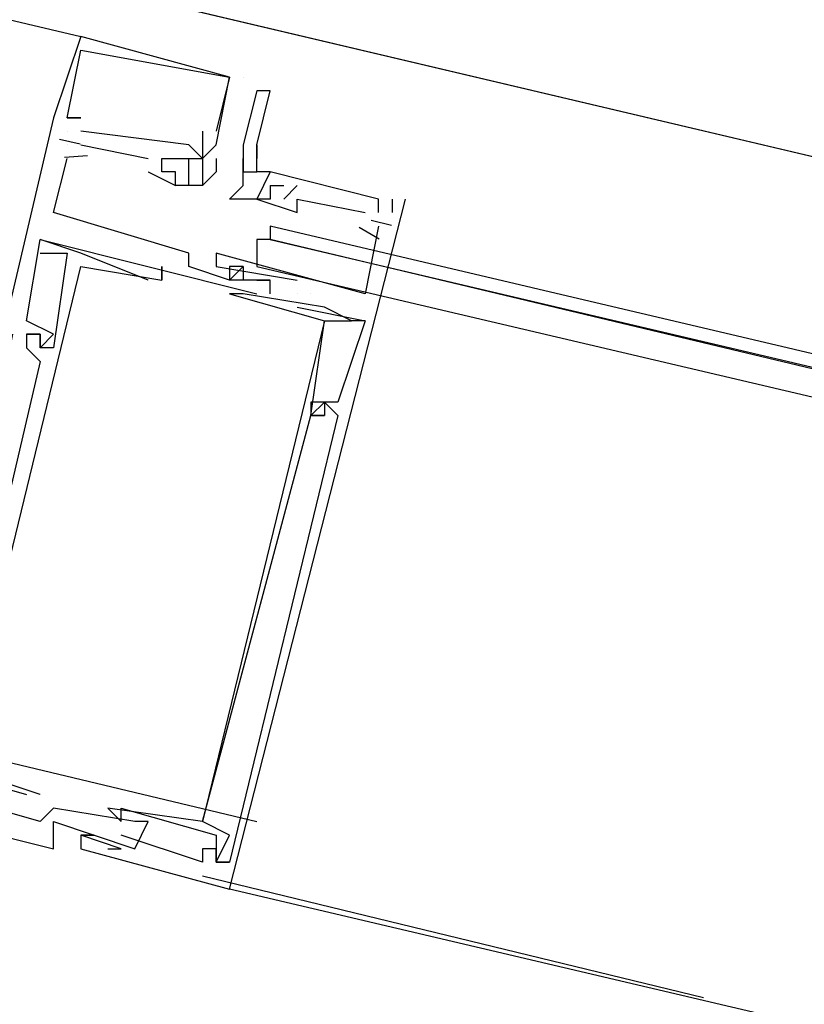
# Model space of a CAD drawing. Header units: feet. Extents: x -79 to 198, y -22 to 181.
# Tile 313 of 318: x 118.887 to 119.659, y 145.371 to 146.341. Entities that reach past the tile are written whole.
import ezdxf

# ---------------------------------------------------------------- set-up
doc = ezdxf.new("R2010")
doc.units = ezdxf.units.FT
doc.layers.add('A-LINEA', color=7, linetype='CONTINUOUS')

msp = doc.modelspace()

# ---------------------------------------------------------------- linework, layer by layer
at = {"layer": 'A-LINEA'}
for p, q in [((110.7333, 148.2578), (118.9467, 146.3244)), ((118.9467, 146.3244), (118.9467, 146.3244)), ((118.9467, 146.3244), (118.9467, 146.3244)), ((118.9467, 146.3244), (118.9467, 146.3244)), ((118.9467, 146.3111), (118.9467, 146.3111)), ((118.9467, 146.3111), (118.9467, 146.3111)), ((118.9467, 146.3111), (118.9467, 146.3111)), ((119.0933, 146.2844), (119.0933, 146.2844)), ((119.0933, 146.2844), (119.0933, 146.2844)), ((119.0933, 146.2844), (119.0933, 146.2844)), ((119.0933, 146.2844), (119.0933, 146.2844)), ((119.0933, 146.2844), (119.0933, 146.2844)), ((119.0933, 146.2844), (119.0933, 146.2844)), ((119.1067, 146.2844), (119.1067, 146.2844)), ((119.12, 146.2711), (119.12, 146.2711)), ((119.1333, 146.2711), (119.1333, 146.2711)), ((118.92, 146.2444), (118.92, 146.2444)), ((118.92, 146.2444), (118.92, 146.2444)), ((118.92, 146.2444), (118.92, 146.2444)), ((118.92, 146.2444), (118.92, 146.2444)), ((118.92, 146.2444), (118.92, 146.2444)), ((118.92, 146.2444), (118.92, 146.2444)), ((118.9333, 146.2444), (118.9333, 146.2444)), ((118.9333, 146.2444), (118.9333, 146.2444)), ((118.9333, 146.2444), (118.9333, 146.2444)), ((118.9333, 146.2444), (118.9333, 146.2444)), ((118.9333, 146.2444), (118.9333, 146.2444)), ((118.9333, 146.2444), (118.9333, 146.2444)), ((118.9333, 146.2444), (118.9333, 146.2444)), ((118.9333, 146.2444), (118.9333, 146.2444)), ((118.9333, 146.2444), (118.9333, 146.2444)), ((118.9333, 146.2444), (118.9333, 146.2444)), ((118.9333, 146.2444), (118.9333, 146.2444)), ((118.9333, 146.2444), (118.9333, 146.2444)), ((118.9467, 146.2444), (118.9467, 146.2444)), ((118.9467, 146.2444), (118.9467, 146.2444)), ((118.9467, 146.2444), (118.9467, 146.2444)), ((118.9333, 146.2311), (118.9333, 146.2311)), ((118.9333, 146.2311), (118.9333, 146.2311)), ((118.9333, 146.2311), (118.9333, 146.2311)), ((118.9333, 146.2311), (118.9333, 146.2311)), ((118.9333, 146.2311), (118.9333, 146.2311)), ((118.9333, 146.2311), (118.9333, 146.2311)), ((119.0533, 146.2178), (118.9467, 146.2311)), ((118.9467, 146.2311), (118.9467, 146.2311)), ((119.0533, 146.2178), (118.9467, 146.2311)), ((118.9467, 146.2311), (118.9467, 146.2311)), ((119.0533, 146.2178), (118.9467, 146.2311)), ((118.9467, 146.2311), (118.9467, 146.2311)), ((119.0667, 146.2311), (119.0667, 146.2311)), ((119.0667, 146.2311), (119.0667, 146.2311)), ((119.0667, 146.2311), (119.0667, 146.2311)), ((119.08, 146.2311), (119.08, 146.2311)), ((119.08, 146.2311), (119.08, 146.2311)), ((119.08, 146.2311), (119.08, 146.2311)), ((118.926, 146.2235), (118.9461, 146.2187)), ((118.926, 146.2235), (118.9461, 146.2187)), ((118.926, 146.2235), (118.9461, 146.2187)), ((118.9333, 146.2178), (118.9333, 146.2178)), ((118.9333, 146.2178), (118.9333, 146.2178)), ((118.9333, 146.2178), (118.9333, 146.2178)), ((118.9467, 146.2178), (119.0133, 146.2044)), ((118.9467, 146.2178), (118.9467, 146.2178)), ((118.9467, 146.2178), (119.0133, 146.2044)), ((118.9467, 146.2178), (118.9467, 146.2178)), ((118.9467, 146.2178), (119.0133, 146.2044)), ((118.9467, 146.2178), (118.9467, 146.2178)), ((119.0533, 146.2178), (119.0533, 146.2178)), ((119.0533, 146.2178), (119.0533, 146.2178)), ((119.0533, 146.2178), (119.0533, 146.2178)), ((119.0533, 146.2178), (119.0533, 146.2178)), ((119.0533, 146.2178), (119.0533, 146.2178)), ((119.0533, 146.2178), (119.0533, 146.2178)), ((119.08, 146.2178), (119.08, 146.2178)), ((119.08, 146.2178), (119.08, 146.2178)), ((119.08, 146.2178), (119.08, 146.2178)), ((119.1067, 146.2178), (119.1067, 146.2178)), ((119.1067, 146.2178), (119.1067, 146.2178)), ((119.12, 146.2178), (119.12, 146.2044)), ((119.12, 146.2178), (119.12, 146.2178)), ((119.12, 146.2178), (119.12, 146.2178)), ((118.9309, 146.2057), (118.9535, 146.2073)), ((118.9309, 146.2057), (118.9535, 146.2073)), ((118.9309, 146.2057), (118.9535, 146.2073)), ((118.9333, 146.2044), (118.9333, 146.2044)), ((118.9333, 146.2044), (118.9333, 146.2044)), ((118.9333, 146.2044), (118.9333, 146.2044)), ((119.0133, 146.2044), (119.0133, 146.2044)), ((119.0133, 146.2044), (119.0133, 146.2044)), ((119.0133, 146.2044), (119.0133, 146.2044)), ((119.0267, 146.2044), (119.0267, 146.2044)), ((119.0267, 146.2044), (119.0267, 146.2044)), ((119.0267, 146.2044), (119.0267, 146.2044)), ((119.04, 146.2044), (119.04, 146.2044)), ((119.04, 146.2044), (119.04, 146.2044)), ((119.04, 146.2044), (119.04, 146.2044)), ((119.0533, 146.2044), (119.0533, 146.2044)), ((119.0533, 146.2044), (119.0533, 146.2044)), ((119.0533, 146.2044), (119.0533, 146.2044)), ((119.0533, 146.2044), (119.0533, 146.2044)), ((119.0533, 146.2044), (119.0533, 146.2044)), ((119.0533, 146.2044), (119.0533, 146.2044)), ((119.0533, 146.2044), (119.0533, 146.2044)), ((119.0533, 146.2044), (119.0533, 146.2044)), ((119.0533, 146.2044), (119.0533, 146.2044)), ((119.0667, 146.2044), (119.0667, 146.2044)), ((119.0667, 146.2044), (119.0667, 146.2044)), ((119.0667, 146.2044), (119.0667, 146.2044)), ((119.0667, 146.2044), (119.0667, 146.2044)), ((119.0667, 146.2044), (119.0667, 146.2044)), ((119.0667, 146.2044), (119.0667, 146.2044)), ((119.0667, 146.2044), (119.0667, 146.2044)), ((119.0667, 146.2044), (119.0667, 146.2044)), ((119.0667, 146.2044), (119.0667, 146.2044)), ((119.08, 146.2044), (119.08, 146.2044)), ((119.08, 146.2044), (119.08, 146.2044)), ((119.08, 146.2044), (119.08, 146.2044)), ((119.1067, 146.2044), (119.1067, 146.2044)), ((119.1067, 146.2044), (119.1067, 146.2044)), ((119.12, 146.2044), (119.12, 146.2044)), ((119.0133, 146.1911), (119.0133, 146.1911)), ((119.0133, 146.1911), (119.0133, 146.1911)), ((119.0133, 146.1911), (119.0133, 146.1911)), ((119.0267, 146.1911), (119.0267, 146.1911)), ((119.0267, 146.1911), (119.0267, 146.1911)), ((119.0267, 146.1911), (119.0267, 146.1911)), ((119.04, 146.1911), (119.04, 146.1911)), ((119.04, 146.1911), (119.04, 146.1911)), ((119.04, 146.1911), (119.04, 146.1911)), ((119.04, 146.1911), (119.04, 146.1911)), ((119.04, 146.1911), (119.04, 146.1911)), ((119.04, 146.1911), (119.04, 146.1911)), ((119.0533, 146.1911), (119.0533, 146.1911)), ((119.0533, 146.1911), (119.0533, 146.1911)), ((119.0533, 146.1911), (119.0533, 146.1911)), ((119.08, 146.1911), (119.08, 146.1911)), ((119.08, 146.1911), (119.08, 146.1911)), ((119.08, 146.1911), (119.08, 146.1911)), ((119.1067, 146.1911), (119.1067, 146.1911)), ((119.1067, 146.1911), (119.1067, 146.1911)), ((119.12, 146.1911), (119.12, 146.1911)), ((119.12, 146.1911), (119.12, 146.1911)), ((119.1333, 146.1911), (119.1333, 146.1911)), ((119.1333, 146.1911), (119.1333, 146.1911)), ((119.1333, 146.1911), (119.1333, 146.1911)), ((119.1333, 146.1911), (119.1333, 146.1911)), ((119.04, 146.1778), (119.04, 146.1778)), ((119.04, 146.1778), (119.04, 146.1778)), ((119.04, 146.1778), (119.04, 146.1778)), ((119.04, 146.1778), (119.04, 146.1778)), ((119.04, 146.1778), (119.04, 146.1778)), ((119.04, 146.1778), (119.04, 146.1778)), ((119.0533, 146.1778), (119.0533, 146.1778)), ((119.0533, 146.1778), (119.0533, 146.1778)), ((119.0533, 146.1778), (119.0533, 146.1778)), ((119.0667, 146.1778), (119.0667, 146.1778)), ((119.0667, 146.1778), (119.0667, 146.1778)), ((119.0667, 146.1778), (119.0667, 146.1778)), ((119.0667, 146.1778), (119.0667, 146.1778)), ((119.0667, 146.1778), (119.0667, 146.1778)), ((119.0667, 146.1778), (119.0667, 146.1778)), ((119.1067, 146.1778), (119.1067, 146.1778)), ((119.1067, 146.1778), (119.1067, 146.1778)), ((119.1333, 146.1778), (119.1333, 146.1778)), ((119.1333, 146.1778), (119.1467, 146.1778)), ((119.1333, 146.1778), (119.1333, 146.1778)), ((119.1333, 146.1778), (119.1467, 146.1778)), ((119.1333, 146.1778), (119.1333, 146.1778)), ((119.1333, 146.1778), (119.1467, 146.1778)), ((119.1333, 146.1778), (119.1333, 146.1778)), ((119.16, 146.1778), (119.1467, 146.1644)), ((119.1467, 146.1778), (119.1467, 146.1778)), ((119.16, 146.1778), (119.1467, 146.1644)), ((119.1467, 146.1778), (119.1467, 146.1778)), ((119.16, 146.1778), (119.1467, 146.1644)), ((119.1467, 146.1778), (119.1467, 146.1778)), ((119.16, 146.1778), (119.16, 146.1778)), ((119.16, 146.1778), (119.16, 146.1778)), ((119.16, 146.1778), (119.16, 146.1778)), ((119.0933, 146.1644), (119.0933, 146.1644)), ((119.1067, 146.1644), (119.1067, 146.1644)), ((119.12, 146.1644), (119.12, 146.1644)), ((119.12, 146.1644), (119.12, 146.1644)), ((119.12, 146.1644), (119.12, 146.1644)), ((119.12, 146.1644), (119.12, 146.1644)), ((119.12, 146.1644), (119.12, 146.1644)), ((119.1333, 146.1644), (119.1333, 146.1644)), ((119.1333, 146.1644), (119.1333, 146.1644)), ((119.1333, 146.1644), (119.1333, 146.1644)), ((119.1333, 146.1644), (119.1333, 146.1644)), ((119.1467, 146.1644), (119.1467, 146.1644)), ((119.1467, 146.1644), (119.1467, 146.1644)), ((119.1467, 146.1644), (119.1467, 146.1644)), ((119.16, 146.1644), (119.16, 146.1644)), ((119.16, 146.1644), (119.16, 146.1644)), ((119.16, 146.1644), (119.16, 146.1644)), ((119.24, 146.1644), (119.24, 146.1644)), ((119.24, 146.1644), (119.24, 146.1644)), ((119.24, 146.1644), (119.24, 146.1644)), ((119.2533, 146.1644), (119.2533, 146.1511)), ((119.2533, 146.1644), (119.2533, 146.1644)), ((119.2533, 146.1644), (119.2533, 146.1511)), ((119.2533, 146.1644), (119.2533, 146.1644)), ((119.2533, 146.1644), (119.2533, 146.1511)), ((119.2533, 146.1644), (119.2533, 146.1644)), ((119.2667, 146.1644), (119.2667, 146.1644)), ((119.2667, 146.1644), (119.2667, 146.1644)), ((119.2667, 146.1644), (119.2667, 146.1644)), ((118.92, 146.1511), (118.92, 146.1511)), ((118.92, 146.1511), (118.92, 146.1511)), ((118.92, 146.1511), (118.92, 146.1511)), ((119.16, 146.1511), (119.16, 146.1511)), ((119.16, 146.1511), (119.16, 146.1511)), ((119.16, 146.1511), (119.16, 146.1511)), ((119.2267, 146.1511), (119.2267, 146.1511)), ((119.2267, 146.1511), (119.2267, 146.1511)), ((119.2267, 146.1511), (119.2267, 146.1511)), ((119.24, 146.1511), (119.24, 146.1511)), ((119.24, 146.1511), (119.24, 146.1511)), ((119.24, 146.1511), (119.24, 146.1511)), ((119.2533, 146.1511), (119.2533, 146.1511)), ((119.2533, 146.1511), (119.2533, 146.1511)), ((119.2533, 146.1511), (119.2533, 146.1511)), ((119.2327, 146.1435), (119.2527, 146.1387)), ((119.2327, 146.1435), (119.2527, 146.1387)), ((119.2327, 146.1435), (119.2527, 146.1387)), ((119.2209, 146.1366), (119.2405, 146.125)), ((119.2209, 146.1366), (119.2405, 146.125)), ((119.2209, 146.1366), (119.2405, 146.125)), ((119.24, 146.1378), (119.24, 146.1378)), ((119.24, 146.1378), (119.24, 146.1378)), ((119.24, 146.1378), (119.24, 146.1378)), ((118.9067, 146.1244), (118.9067, 146.1244)), ((118.9067, 146.1244), (118.9067, 146.1244)), ((118.9067, 146.1244), (118.9067, 146.1244)), ((118.9067, 146.1244), (118.9067, 146.1244)), ((118.9067, 146.1244), (118.9067, 146.1244)), ((118.9067, 146.1244), (118.9067, 146.1244)), ((118.9067, 146.1111), (118.9067, 146.1111)), ((118.9067, 146.1111), (118.9067, 146.1111)), ((118.9067, 146.1111), (118.9067, 146.1111)), ((118.9333, 146.1111), (118.9333, 146.1111)), ((118.9333, 146.1111), (118.9333, 146.1111)), ((118.9333, 146.1111), (118.9333, 146.1111)), ((118.9467, 146.1111), (118.9467, 146.1111)), ((118.9467, 146.1111), (118.9467, 146.1111)), ((118.9467, 146.1111), (118.9467, 146.1111)), ((119.0533, 146.1111), (119.0533, 146.1111)), ((119.0533, 146.1111), (119.0533, 146.1111)), ((119.0533, 146.1111), (119.0533, 146.1111)), ((119.08, 146.1111), (119.08, 146.1111)), ((119.08, 146.1111), (119.08, 146.1111)), ((119.08, 146.1111), (119.08, 146.1111)), ((118.9467, 146.0978), (118.9467, 146.0978)), ((118.9467, 146.0978), (118.9467, 146.0978)), ((118.9467, 146.0978), (118.9467, 146.0978)), ((119.0267, 146.0978), (119.0267, 146.0978)), ((119.0267, 146.0978), (119.0267, 146.0978)), ((119.0267, 146.0978), (119.0267, 146.0978)), ((119.0533, 146.0978), (119.0533, 146.0978)), ((119.0533, 146.0978), (119.0533, 146.0978)), ((119.0533, 146.0978), (119.0533, 146.0978)), ((119.08, 146.0978), (119.08, 146.0978)), ((119.08, 146.0978), (119.08, 146.0978)), ((119.08, 146.0978), (119.08, 146.0978)), ((119.0933, 146.0978), (119.0933, 146.0978)), ((119.0933, 146.0978), (119.0933, 146.0978)), ((119.0933, 146.0978), (119.0933, 146.0978)), ((119.1067, 146.0978), (119.1067, 146.0978)), ((119.1067, 146.0978), (119.1067, 146.0978)), ((119.1067, 146.0978), (119.1067, 146.0978)), ((119.1067, 146.0978), (119.1067, 146.0978)), ((119.1067, 146.0978), (119.1067, 146.0978)), ((119.1067, 146.0978), (119.1067, 146.0978)), ((119.0133, 146.0844), (119.0133, 146.0844)), ((119.0133, 146.0844), (119.0133, 146.0844)), ((119.0133, 146.0844), (119.0133, 146.0844)), ((119.0267, 146.0844), (119.0267, 146.0844)), ((119.0267, 146.0844), (119.0267, 146.0844)), ((119.0267, 146.0844), (119.0267, 146.0844)), ((119.0267, 146.0844), (119.0267, 146.0844)), ((119.0267, 146.0844), (119.0267, 146.0844)), ((119.0267, 146.0844), (119.0267, 146.0844)), ((119.0933, 146.0844), (119.0933, 146.0844)), ((119.0933, 146.0844), (119.0933, 146.0844)), ((119.0933, 146.0844), (119.0933, 146.0844)), ((119.0933, 146.0844), (119.0933, 146.0844)), ((119.0933, 146.0844), (119.0933, 146.0844)), ((119.0933, 146.0844), (119.0933, 146.0844)), ((119.1067, 146.0844), (119.1067, 146.0844)), ((119.1067, 146.0844), (119.1067, 146.0844)), ((119.1067, 146.0844), (119.1067, 146.0844)), ((119.12, 146.0844), (119.12, 146.0844)), ((119.12, 146.0844), (119.12, 146.0844)), ((119.12, 146.0844), (119.12, 146.0844)), ((119.1333, 146.0711), (119.1333, 146.0844)), ((119.1333, 146.0844), (119.1333, 146.0844)), ((119.1333, 146.0844), (119.1333, 146.0844)), ((119.1333, 146.0711), (119.1333, 146.0844)), ((119.1333, 146.0844), (119.1333, 146.0844)), ((119.1333, 146.0844), (119.1333, 146.0844)), ((119.1333, 146.0711), (119.1333, 146.0844)), ((119.1333, 146.0844), (119.1333, 146.0844)), ((119.1333, 146.0844), (119.1333, 146.0844)), ((119.16, 146.0844), (119.16, 146.0844)), ((119.16, 146.0844), (119.16, 146.0844)), ((119.16, 146.0844), (119.16, 146.0844)), ((119.1733, 146.0844), (119.1733, 146.0844)), ((119.1733, 146.0844), (119.1733, 146.0844)), ((119.1733, 146.0844), (119.1733, 146.0844)), ((119.1733, 146.0844), (119.1733, 146.0844)), ((119.1733, 146.0844), (119.1733, 146.0844)), ((119.1733, 146.0844), (119.1733, 146.0844)), ((119.0933, 146.0711), (119.0933, 146.0711)), ((119.0933, 146.0711), (119.0933, 146.0711)), ((119.0933, 146.0711), (119.0933, 146.0711)), ((119.1067, 146.0711), (119.1067, 146.0711)), ((119.1067, 146.0711), (119.1067, 146.0711)), ((119.1067, 146.0711), (119.1067, 146.0711)), ((119.12, 146.0711), (119.12, 146.0711)), ((119.12, 146.0711), (119.12, 146.0711)), ((119.12, 146.0711), (119.12, 146.0711)), ((119.1333, 146.0711), (119.1333, 146.0711)), ((119.1333, 146.0711), (119.1333, 146.0711)), ((119.1333, 146.0711), (119.1333, 146.0711)), ((119.16, 146.0711), (119.16, 146.0711)), ((119.16, 146.0711), (119.16, 146.0711)), ((119.16, 146.0711), (119.16, 146.0711)), ((119.16, 146.0711), (119.16, 146.0711)), ((119.16, 146.0711), (119.16, 146.0711)), ((119.16, 146.0711), (119.16, 146.0711)), ((119.1733, 146.0711), (119.1733, 146.0711)), ((119.1733, 146.0711), (119.1733, 146.0711)), ((119.1733, 146.0711), (119.1733, 146.0711)), ((119.1733, 146.0711), (119.1733, 146.0711)), ((119.1733, 146.0711), (119.1733, 146.0711)), ((119.1733, 146.0711), (119.1733, 146.0711)), ((119.2267, 146.0711), (119.2267, 146.0711)), ((119.2267, 146.0711), (119.2267, 146.0711)), ((119.2267, 146.0711), (119.2267, 146.0711)), ((119.16, 146.0578), (119.2267, 146.0444)), ((119.16, 146.0578), (119.16, 146.0578)), ((119.16, 146.0578), (119.2267, 146.0444)), ((119.16, 146.0578), (119.16, 146.0578)), ((119.16, 146.0578), (119.2267, 146.0444)), ((119.16, 146.0578), (119.16, 146.0578)), ((119.1867, 146.0578), (119.1867, 146.0578)), ((119.1867, 146.0578), (119.1867, 146.0578)), ((119.1867, 146.0578), (119.1867, 146.0578)), ((118.8933, 146.0444), (118.8933, 146.0444)), ((118.8933, 146.0444), (118.8933, 146.0444)), ((118.8933, 146.0444), (118.8933, 146.0444)), ((119.1867, 146.0444), (119.1867, 146.0444)), ((119.1867, 146.0444), (119.1867, 146.0444)), ((119.1867, 146.0444), (119.1867, 146.0444)), ((119.1867, 146.0444), (119.1867, 146.0444)), ((119.1867, 146.0444), (119.1867, 146.0444)), ((119.1867, 146.0444), (119.1867, 146.0444)), ((119.2267, 146.0444), (119.2133, 146.0444)), ((119.2133, 146.0444), (119.2133, 146.0444)), ((119.2133, 146.0444), (119.2133, 146.0444)), ((119.2267, 146.0444), (119.2133, 146.0444)), ((119.2133, 146.0444), (119.2133, 146.0444)), ((119.2133, 146.0444), (119.2133, 146.0444)), ((119.2267, 146.0444), (119.2133, 146.0444)), ((119.2133, 146.0444), (119.2133, 146.0444)), ((119.2133, 146.0444), (119.2133, 146.0444)), ((119.2267, 146.0444), (119.2267, 146.0444)), ((119.2267, 146.0444), (119.2267, 146.0444)), ((119.2267, 146.0444), (119.2267, 146.0444)), ((118.8933, 146.0311), (118.8933, 146.0311)), ((118.8933, 146.0311), (118.8933, 146.0311)), ((118.8933, 146.0311), (118.8933, 146.0311)), ((118.8933, 146.0311), (118.8933, 146.0311)), ((118.8933, 146.0311), (118.8933, 146.0311)), ((118.8933, 146.0311), (118.8933, 146.0311)), ((118.9067, 146.0311), (118.9067, 146.0311)), ((118.9067, 146.0311), (118.9067, 146.0311)), ((118.9067, 146.0311), (118.9067, 146.0311)), ((118.9067, 146.0311), (118.9067, 146.0311)), ((118.9067, 146.0311), (118.9067, 146.0311)), ((118.9067, 146.0311), (118.9067, 146.0311)), ((118.92, 146.0311), (118.92, 146.0311)), ((118.92, 146.0311), (118.92, 146.0311)), ((118.92, 146.0311), (118.92, 146.0311)), ((118.8933, 146.0178), (118.8933, 146.0178)), ((118.8933, 146.0178), (118.8933, 146.0178)), ((118.8933, 146.0178), (118.8933, 146.0178)), ((118.9067, 146.0178), (118.9067, 146.0178)), ((118.9067, 146.0178), (118.9067, 146.0178)), ((118.9067, 146.0178), (118.9067, 146.0178)), ((118.9067, 146.0178), (118.9067, 146.0178)), ((118.9067, 146.0178), (118.9067, 146.0178)), ((118.9067, 146.0178), (118.9067, 146.0178)), ((118.92, 146.0178), (118.92, 146.0178)), ((118.92, 146.0178), (118.92, 146.0178)), ((118.92, 146.0178), (118.92, 146.0178)), ((118.9067, 146.0044), (118.9067, 146.0044)), ((118.9067, 146.0044), (118.9067, 146.0044)), ((118.9067, 146.0044), (118.9067, 146.0044)), ((119.1733, 145.9644), (119.1733, 145.9644)), ((119.1733, 145.9644), (119.1733, 145.9644)), ((119.1733, 145.9644), (119.1733, 145.9644)), ((119.1867, 145.9644), (119.1867, 145.9644)), ((119.1867, 145.9644), (119.1867, 145.9644)), ((119.1867, 145.9644), (119.1867, 145.9644)), ((119.1867, 145.9644), (119.1867, 145.9644)), ((119.1867, 145.9644), (119.1867, 145.9644)), ((119.1867, 145.9644), (119.1867, 145.9644)), ((119.2, 145.9644), (119.2, 145.9644)), ((119.2, 145.9644), (119.2, 145.9644)), ((119.2, 145.9644), (119.2, 145.9644)), ((119.1733, 145.9511), (119.1733, 145.9511)), ((119.1733, 145.9511), (119.1733, 145.9511)), ((119.1733, 145.9511), (119.1733, 145.9511)), ((119.1733, 145.9511), (119.1733, 145.9511)), ((119.1733, 145.9511), (119.1733, 145.9511)), ((119.1733, 145.9511), (119.1733, 145.9511)), ((119.1733, 145.9511), (119.1733, 145.9511)), ((119.1733, 145.9511), (119.1733, 145.9511)), ((119.1733, 145.9511), (119.1733, 145.9511)), ((119.1867, 145.9511), (119.1867, 145.9511)), ((119.1867, 145.9511), (119.1867, 145.9511)), ((119.1867, 145.9511), (119.1867, 145.9511)), ((119.1867, 145.9511), (119.1867, 145.9511)), ((119.1867, 145.9511), (119.1867, 145.9511)), ((119.1867, 145.9511), (119.1867, 145.9511)), ((119.2, 145.9511), (119.2, 145.9511)), ((119.2, 145.9511), (119.2, 145.9511)), ((119.2, 145.9511), (119.2, 145.9511)), ((118.7867, 145.6311), (119.12, 145.5511)), ((118.8933, 145.5778), (118.8933, 145.5778)), ((118.8933, 145.5778), (118.8933, 145.5778)), ((118.8933, 145.5778), (118.8933, 145.5778)), ((118.9067, 145.5778), (118.9067, 145.5778)), ((118.9067, 145.5778), (118.9067, 145.5778)), ((118.9067, 145.5778), (118.9067, 145.5778)), ((118.92, 145.5644), (118.92, 145.5644)), ((118.92, 145.5644), (118.92, 145.5644)), ((118.92, 145.5644), (118.92, 145.5644)), ((118.9733, 145.5644), (118.9733, 145.5644)), ((118.9733, 145.5644), (118.9733, 145.5644)), ((118.9733, 145.5644), (118.9733, 145.5644)), ((118.9867, 145.5644), (118.9867, 145.5644)), ((118.9867, 145.5644), (118.9867, 145.5644)), ((118.9867, 145.5644), (118.9867, 145.5644)), ((118.9067, 145.5511), (118.9067, 145.5511)), ((118.9067, 145.5511), (118.9067, 145.5511)), ((118.9067, 145.5511), (118.9067, 145.5511)), ((118.92, 145.5511), (118.92, 145.5511)), ((118.92, 145.5511), (118.92, 145.5511)), ((118.92, 145.5511), (118.92, 145.5511)), ((118.9867, 145.5511), (118.9867, 145.5511)), ((118.9867, 145.5511), (118.9867, 145.5511)), ((118.9867, 145.5511), (118.9867, 145.5511)), ((119, 145.5511), (119, 145.5511)), ((119, 145.5511), (119, 145.5511)), ((119, 145.5511), (119, 145.5511)), ((119.0133, 145.5511), (119.0133, 145.5511)), ((119.0133, 145.5511), (119.0133, 145.5511)), ((119.0133, 145.5511), (119.0133, 145.5511)), ((119.0667, 145.5511), (119.0667, 145.5511)), ((119.0667, 145.5511), (119.0667, 145.5511)), ((119.0667, 145.5511), (119.0667, 145.5511)), ((119.0667, 145.5511), (119.0667, 145.5511)), ((119.0667, 145.5511), (119.0667, 145.5511)), ((119.0667, 145.5511), (119.0667, 145.5511)), ((118.9467, 145.5378), (118.9467, 145.5378)), ((118.9467, 145.5378), (118.9467, 145.5378)), ((118.9467, 145.5378), (118.9467, 145.5378)), ((118.9467, 145.5378), (118.9467, 145.5378)), ((118.9467, 145.5378), (118.9467, 145.5378)), ((118.9467, 145.5378), (118.9467, 145.5378)), ((118.96, 145.5378), (118.96, 145.5378)), ((118.96, 145.5378), (118.96, 145.5378)), ((118.96, 145.5378), (118.96, 145.5378)), ((118.9867, 145.5378), (118.9867, 145.5378)), ((118.9867, 145.5378), (118.9867, 145.5378)), ((118.9867, 145.5378), (118.9867, 145.5378)), ((119.08, 145.5378), (119.08, 145.5378)), ((119.08, 145.5378), (119.08, 145.5378)), ((119.08, 145.5378), (119.08, 145.5378)), ((119.0933, 145.5378), (119.0933, 145.5378)), ((119.0933, 145.5378), (119.0933, 145.5378)), ((119.0933, 145.5378), (119.0933, 145.5378)), ((118.92, 145.5244), (118.92, 145.5244)), ((118.92, 145.5244), (118.92, 145.5244)), ((118.92, 145.5244), (118.92, 145.5244)), ((118.9467, 145.5244), (118.9467, 145.5244)), ((118.9467, 145.5244), (118.9467, 145.5244)), ((118.9467, 145.5244), (118.9467, 145.5244)), ((118.9733, 145.5244), (118.9733, 145.5244)), ((118.9733, 145.5244), (118.9733, 145.5244)), ((118.9733, 145.5244), (118.9733, 145.5244)), ((118.9867, 145.5244), (118.9867, 145.5244)), ((118.9867, 145.5244), (118.9867, 145.5244)), ((118.9867, 145.5244), (118.9867, 145.5244)), ((119, 145.5244), (119, 145.5244)), ((119, 145.5244), (119, 145.5244)), ((119, 145.5244), (119, 145.5244)), ((119.0667, 145.5244), (119.0667, 145.5244)), ((119.0667, 145.5244), (119.0667, 145.5244)), ((119.0667, 145.5244), (119.0667, 145.5244)), ((119.08, 145.5244), (119.08, 145.5244)), ((119.08, 145.5244), (119.08, 145.5244)), ((119.08, 145.5244), (119.08, 145.5244)), ((119.0667, 145.5111), (119.0667, 145.5111)), ((119.0667, 145.5111), (119.0667, 145.5111)), ((119.0667, 145.5111), (119.0667, 145.5111)), ((119.08, 145.5111), (119.08, 145.5111)), ((119.08, 145.5111), (119.08, 145.5111)), ((119.08, 145.5111), (119.08, 145.5111)), ((119.08, 145.5111), (119.08, 145.5111)), ((119.08, 145.5111), (119.08, 145.5111)), ((119.08, 145.5111), (119.08, 145.5111)), ((119.08, 145.5111), (119.08, 145.5111)), ((119.08, 145.5111), (119.08, 145.5111)), ((119.08, 145.5111), (119.08, 145.5111)), ((119.0933, 145.5111), (119.0933, 145.5111)), ((119.0933, 145.5111), (119.0933, 145.5111)), ((119.0933, 145.5111), (119.0933, 145.5111)), ((119.0667, 145.4978), (119.56, 145.3778)), ((123.0133, 144.5644), (119.0933, 145.4844)), ((119.0933, 145.4844), (119.0933, 145.4844)), ((119.0933, 145.4844), (119.0933, 145.4844)), ((119.0933, 145.4844), (119.0933, 145.4844))]:
    msp.add_line(p, q, dxfattribs=at)
for points in [[(110.4133, 148.3911), (124.3067, 145.1111), (120.72, 129.9644)], [(110.4133, 148.3911), (124.3067, 145.1111)], [(119.0667, 146.2044), (119.08, 146.2178), (119.0933, 146.2844), (118.9467, 146.3244), (118.9467, 146.3244), (118.92, 146.2444)], [(119.0667, 146.2044), (119.08, 146.2178), (119.0933, 146.2844), (118.9467, 146.3244), (118.9467, 146.3244), (118.92, 146.2444)], [(119.0667, 146.2044), (119.08, 146.2178), (119.0933, 146.2844), (118.9467, 146.3244), (118.9467, 146.3244), (118.92, 146.2444)], [(118.9333, 146.2444), (118.9467, 146.2444), (118.9333, 146.2444), (118.9467, 146.3111), (118.9467, 146.3111), (119.0933, 146.2844), (119.0933, 146.2844), (119.08, 146.2311), (119.08, 146.2311), (119.08, 146.2311)], [(118.9333, 146.2444), (118.9467, 146.2444), (118.9333, 146.2444), (118.9467, 146.3111), (118.9467, 146.3111), (119.0933, 146.2844), (119.0933, 146.2844), (119.08, 146.2311), (119.08, 146.2311), (119.08, 146.2311)], [(118.9333, 146.2444), (118.9467, 146.2444), (118.9333, 146.2444), (118.9467, 146.3111), (118.9467, 146.3111), (119.0933, 146.2844), (119.0933, 146.2844), (119.08, 146.2311), (119.08, 146.2311), (119.08, 146.2311)], [(119.1067, 146.1778), (119.1067, 146.1911), (119.12, 146.1911), (119.12, 146.2178), (119.12, 146.2178), (119.12, 146.2178), (119.12, 146.2178), (119.1333, 146.2711), (119.1333, 146.2711), (119.12, 146.2711), (119.1067, 146.2178), (119.1067, 146.2044)], [(118.92, 146.2444), (118.76, 145.5644), (118.92, 145.5244), (118.92, 145.5511), (119, 145.5244), (119.0133, 145.5511), (119, 145.5511), (118.92, 145.5644), (118.9067, 145.5511), (118.8133, 145.5778), (118.8133, 145.5911), (118.8, 145.5911), (118.8, 145.5778), (118.7867, 145.5778), (118.88, 146.0311)], [(118.92, 146.2444), (118.76, 145.5644), (118.92, 145.5244), (118.92, 145.5511), (119, 145.5244), (119.0133, 145.5511), (119, 145.5511), (118.92, 145.5644), (118.9067, 145.5511), (118.8133, 145.5778), (118.8133, 145.5911), (118.8, 145.5911), (118.8, 145.5778), (118.7867, 145.5778), (118.88, 146.0311)], [(118.92, 146.2444), (118.76, 145.5644), (118.92, 145.5244), (118.92, 145.5511), (119, 145.5244), (119.0133, 145.5511), (119, 145.5511), (118.92, 145.5644), (118.9067, 145.5511), (118.8133, 145.5778), (118.8133, 145.5911), (118.8, 145.5911), (118.8, 145.5778), (118.7867, 145.5778), (118.88, 146.0311)], [(119.0667, 146.2311), (119.0667, 146.2311), (119.0667, 146.2044)], [(119.0667, 146.2311), (119.0667, 146.2311), (119.0667, 146.2044)], [(119.0667, 146.2311), (119.0667, 146.2311), (119.0667, 146.2044)], [(119.0667, 146.2044), (119.0667, 146.2044), (119.0533, 146.2178)], [(119.0667, 146.2044), (119.0667, 146.2044), (119.0533, 146.2178)], [(119.0667, 146.2044), (119.0667, 146.2044), (119.0533, 146.2178)], [(119.1067, 146.0978), (119.0933, 146.0978), (119.0933, 146.0844), (119.0533, 146.0978), (119.0533, 146.1111), (118.92, 146.1511), (118.9333, 146.2044)], [(119.1067, 146.0978), (119.0933, 146.0978), (119.0933, 146.0844), (119.0533, 146.0978), (119.0533, 146.1111), (118.92, 146.1511), (118.9333, 146.2044)], [(119.1067, 146.0978), (119.0933, 146.0978), (119.0933, 146.0844), (119.0533, 146.0978), (119.0533, 146.1111), (118.92, 146.1511), (118.9333, 146.2044)], [(119.0133, 146.1911), (119.04, 146.1778), (119.04, 146.1911), (119.0267, 146.1911), (119.0267, 146.2044), (119.04, 146.2044), (119.0533, 146.2044)], [(119.0133, 146.1911), (119.04, 146.1778), (119.04, 146.1911), (119.0267, 146.1911), (119.0267, 146.2044), (119.04, 146.2044), (119.0533, 146.2044)], [(119.0133, 146.1911), (119.04, 146.1778), (119.04, 146.1911), (119.0267, 146.1911), (119.0267, 146.2044), (119.04, 146.2044), (119.0533, 146.2044)], [(119.08, 146.2044), (119.08, 146.1911), (119.0667, 146.1778), (119.04, 146.1778), (119.04, 146.1778), (119.04, 146.1911), (119.04, 146.1911), (119.04, 146.1911)], [(119.08, 146.2044), (119.08, 146.1911), (119.0667, 146.1778), (119.04, 146.1778), (119.04, 146.1778), (119.04, 146.1911), (119.04, 146.1911), (119.04, 146.1911)], [(119.08, 146.2044), (119.08, 146.1911), (119.0667, 146.1778), (119.04, 146.1778), (119.04, 146.1778), (119.04, 146.1911), (119.04, 146.1911), (119.04, 146.1911)], [(119.0533, 146.1911), (119.0533, 146.2044), (119.0533, 146.2044), (119.0533, 146.2044)], [(119.0533, 146.1911), (119.0533, 146.2044), (119.0533, 146.2044), (119.0533, 146.2044)], [(119.0533, 146.1911), (119.0533, 146.2044), (119.0533, 146.2044), (119.0533, 146.2044)], [(119.12, 146.1644), (119.0933, 146.1644), (119.1067, 146.1778), (119.1067, 146.2044), (119.1067, 146.1911)], [(119.1333, 146.1911), (119.12, 146.1644), (119.1067, 146.1644)], [(119.1333, 146.1911), (119.1333, 146.1911), (119.12, 146.1911), (119.12, 146.1911)], [(119.24, 146.1511), (119.24, 146.1644), (119.1333, 146.1911)], [(119.24, 146.1511), (119.24, 146.1644), (119.1333, 146.1911)], [(119.24, 146.1511), (119.24, 146.1644), (119.1333, 146.1911)], [(119.1333, 146.1778), (119.1333, 146.1778), (119.1333, 146.1778), (119.1333, 146.1644), (119.1333, 146.1644), (119.1333, 146.1644), (119.1333, 146.1644)], [(118.9733, 145.5244), (118.9867, 145.5244), (118.9467, 145.5378), (118.96, 145.5378), (118.9467, 145.5378), (118.9467, 145.5244), (119.0933, 145.4844), (119.2667, 146.1644)], [(118.9733, 145.5244), (118.9867, 145.5244), (118.9467, 145.5378), (118.96, 145.5378), (118.9467, 145.5378), (118.9467, 145.5244), (119.0933, 145.4844), (119.2667, 146.1644)], [(118.9733, 145.5244), (118.9867, 145.5244), (118.9467, 145.5378), (118.96, 145.5378), (118.9467, 145.5378), (118.9467, 145.5244), (119.0933, 145.4844), (119.2667, 146.1644)], [(119.1333, 146.1644), (119.1333, 146.1644), (119.12, 146.1644), (119.16, 146.1511), (119.16, 146.1644), (119.2267, 146.1511)], [(119.1333, 146.1644), (119.1333, 146.1644), (119.12, 146.1644), (119.16, 146.1511), (119.16, 146.1644), (119.2267, 146.1511)], [(119.1333, 146.1644), (119.1333, 146.1644), (119.12, 146.1644), (119.16, 146.1511), (119.16, 146.1644), (119.2267, 146.1511)], [(119.24, 146.1378), (119.2267, 146.0711), (119.08, 146.1111), (119.08, 146.0978), (119.16, 146.0844)], [(119.24, 146.1378), (119.2267, 146.0711), (119.08, 146.1111), (119.08, 146.0978), (119.16, 146.0844)], [(119.24, 146.1378), (119.2267, 146.0711), (119.08, 146.1111), (119.08, 146.0978), (119.16, 146.0844)], [(123.2667, 145.1644), (119.1333, 146.1378), (119.1333, 146.1244), (123.2667, 145.1511), (123.2667, 145.1644)], [(118.8933, 146.0311), (118.9067, 146.0311), (118.9067, 146.0178), (118.92, 146.0311), (118.8933, 146.0444), (118.9067, 146.1244), (119.12, 146.0711)], [(118.8933, 146.0311), (118.9067, 146.0311), (118.9067, 146.0178), (118.92, 146.0311), (118.8933, 146.0444), (118.9067, 146.1244), (119.12, 146.0711)], [(118.8933, 146.0311), (118.9067, 146.0311), (118.9067, 146.0178), (118.92, 146.0311), (118.8933, 146.0444), (118.9067, 146.1244), (119.12, 146.0711)], [(119.0133, 146.0844), (118.9467, 146.1111), (118.9067, 146.1244)], [(119.0133, 146.0844), (118.9467, 146.1111), (118.9067, 146.1244)], [(119.0133, 146.0844), (118.9467, 146.1111), (118.9067, 146.1244)], [(123.2667, 145.1378), (119.1333, 146.1244), (119.12, 146.1244), (119.12, 146.0978), (123.2667, 145.1244), (123.2667, 145.1378)], [(118.9067, 146.1111), (118.9333, 146.1111), (118.92, 146.0178), (118.9067, 146.0178), (118.9067, 146.0311), (118.8933, 146.0311), (118.8933, 146.0178), (118.9067, 146.0044), (118.8133, 145.6044), (118.8, 145.6044), (118.8, 145.5911)], [(118.9067, 146.1111), (118.9333, 146.1111), (118.92, 146.0178), (118.9067, 146.0178), (118.9067, 146.0311), (118.8933, 146.0311), (118.8933, 146.0178), (118.9067, 146.0044), (118.8133, 145.6044), (118.8, 145.6044), (118.8, 145.5911)], [(118.9067, 146.1111), (118.9333, 146.1111), (118.92, 146.0178), (118.9067, 146.0178), (118.9067, 146.0311), (118.8933, 146.0311), (118.8933, 146.0178), (118.9067, 146.0044), (118.8133, 145.6044), (118.8, 145.6044), (118.8, 145.5911)], [(118.9067, 145.5778), (118.8267, 145.6044), (118.9467, 146.0978), (119.0267, 146.0844), (119.0267, 146.0844), (119.0267, 146.0978), (119.0267, 146.0844)], [(118.9067, 145.5778), (118.8267, 145.6044), (118.9467, 146.0978), (119.0267, 146.0844), (119.0267, 146.0844), (119.0267, 146.0978), (119.0267, 146.0844)], [(118.9067, 145.5778), (118.8267, 145.6044), (118.9467, 146.0978), (119.0267, 146.0844), (119.0267, 146.0844), (119.0267, 146.0978), (119.0267, 146.0844)], [(119.12, 146.0844), (119.1333, 146.0844), (119.0933, 146.0844), (119.1067, 146.0978), (119.1067, 146.0844)], [(119.12, 146.0844), (119.1333, 146.0844), (119.0933, 146.0844), (119.1067, 146.0978), (119.1067, 146.0844)], [(119.12, 146.0844), (119.1333, 146.0844), (119.0933, 146.0844), (119.1067, 146.0978), (119.1067, 146.0844)], [(119.1867, 145.9644), (119.1867, 145.9511), (119.1733, 145.9511), (119.1867, 146.0444), (119.2133, 146.0444), (119.1867, 146.0578), (119.1067, 146.0711), (119.0933, 146.0711), (119.0933, 146.0711), (119.1867, 146.0444), (119.0667, 145.5511), (118.9733, 145.5644), (118.9867, 145.5511), (118.9867, 145.5644), (119.08, 145.5378), (119.08, 145.5111), (119.0933, 145.5111), (119.08, 145.5111), (119.0933, 145.5378), (119.0667, 145.5511), (119.1733, 145.9511), (119.1867, 145.9511)], [(119.1867, 145.9644), (119.1867, 145.9511), (119.1733, 145.9511), (119.1867, 146.0444), (119.2133, 146.0444), (119.1867, 146.0578), (119.1067, 146.0711), (119.0933, 146.0711), (119.0933, 146.0711), (119.1867, 146.0444), (119.0667, 145.5511), (118.9733, 145.5644), (118.9867, 145.5511), (118.9867, 145.5644), (119.08, 145.5378), (119.08, 145.5111), (119.0933, 145.5111), (119.08, 145.5111), (119.0933, 145.5378), (119.0667, 145.5511), (119.1733, 145.9511), (119.1867, 145.9511)], [(119.1867, 145.9644), (119.1867, 145.9511), (119.1733, 145.9511), (119.1867, 146.0444), (119.2133, 146.0444), (119.1867, 146.0578), (119.1067, 146.0711), (119.0933, 146.0711), (119.0933, 146.0711), (119.1867, 146.0444), (119.0667, 145.5511), (118.9733, 145.5644), (118.9867, 145.5511), (118.9867, 145.5644), (119.08, 145.5378), (119.08, 145.5111), (119.0933, 145.5111), (119.08, 145.5111), (119.0933, 145.5378), (119.0667, 145.5511), (119.1733, 145.9511), (119.1867, 145.9511)], [(119.2267, 146.0444), (119.2, 145.9644), (119.1733, 145.9644), (119.1733, 145.9511), (119.1867, 145.9644), (119.2, 145.9511), (119.0933, 145.5111)], [(119.2267, 146.0444), (119.2, 145.9644), (119.1733, 145.9644), (119.1733, 145.9511), (119.1867, 145.9644), (119.2, 145.9511), (119.0933, 145.5111)], [(119.2267, 146.0444), (119.2, 145.9644), (119.1733, 145.9644), (119.1733, 145.9511), (119.1867, 145.9644), (119.2, 145.9511), (119.0933, 145.5111)], [(118.8933, 146.0311), (118.8933, 146.0178), (118.8933, 146.0178), (118.9067, 146.0044)], [(118.8933, 146.0311), (118.8933, 146.0178), (118.8933, 146.0178), (118.9067, 146.0044)], [(118.8933, 146.0311), (118.8933, 146.0178), (118.8933, 146.0178), (118.9067, 146.0044)], [(118.7867, 145.5911), (118.7867, 145.5778), (118.8, 145.5778), (118.8, 145.6044), (118.8933, 145.5778)], [(118.7867, 145.5911), (118.7867, 145.5778), (118.8, 145.5778), (118.8, 145.6044), (118.8933, 145.5778)], [(118.7867, 145.5911), (118.7867, 145.5778), (118.8, 145.5778), (118.8, 145.6044), (118.8933, 145.5778)], [(119.0933, 145.5111), (119.08, 145.5111), (119.08, 145.5244), (119.0667, 145.5244), (119.0667, 145.5111), (118.9867, 145.5378)], [(119.0933, 145.5111), (119.08, 145.5111), (119.08, 145.5244), (119.0667, 145.5244), (119.0667, 145.5111), (118.9867, 145.5378)], [(119.0933, 145.5111), (119.08, 145.5111), (119.08, 145.5244), (119.0667, 145.5244), (119.0667, 145.5111), (118.9867, 145.5378)]]:
    msp.add_lwpolyline(points, dxfattribs=at)
msp.add_lwpolyline([(119.0533, 146.2044), (119.0667, 146.2044), (119.0667, 146.1778), (119.0533, 146.1778)], close=True, dxfattribs=at)
msp.add_lwpolyline([(119.0533, 146.2044), (119.0667, 146.2044), (119.0667, 146.1778), (119.0533, 146.1778)], close=True, dxfattribs=at)
msp.add_lwpolyline([(119.0533, 146.2044), (119.0667, 146.2044), (119.0667, 146.1778), (119.0533, 146.1778)], close=True, dxfattribs=at)

doc.saveas('drawing.dxf')
